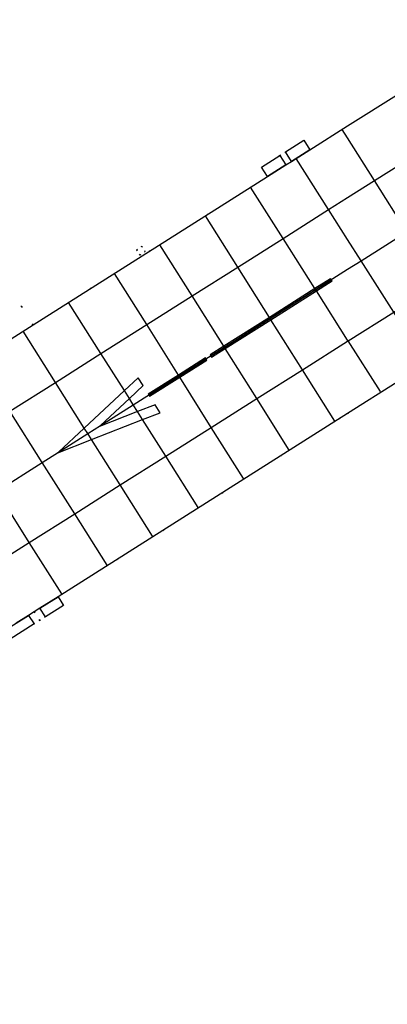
# Model space of a CAD drawing. Header units: metres. Extents: x 174791 to 179073, y 406431 to 409043.
# Tile 300 of 314: x 178470 to 178504, y 408162 to 408253. Entities that reach past the tile are written whole.
import ezdxf

# ---------------------------------------------------------------- set-up
doc = ezdxf.new("R2010")
doc.units = ezdxf.units.M
doc.linetypes.add('DOT', pattern=[6.35, 0, -6.35])
for name, color, linetype in [('terreindeelbegroeid', 254, 'DOT'), ('terreindeelonbegroeid', 254, 'DOT'), ('wegdeel_rijbaan', 254, 'Continuous'), ('wegdeel_start_landingsbaan', 254, 'Continuous'), ('weginrichtingselement_markering_vliegtuigverharding', 254, 'Continuous'), ('weginrichtingselement_voeg_vliegtuigverharding', 254, 'Continuous')]:
    doc.layers.add(name, color=color, linetype=linetype)

msp = doc.modelspace()

# ---------------------------------------------------------------- linework, layer by layer
at = {"layer": 'terreindeelbegroeid'}
for points in [[(178504.769, 408246.526, 0), (178500, 408243.51, 0), (178496.512, 408241.304, 0), (178495.951, 408242.19, 0), (178494.249, 408241.112, 0), (178493.72, 408240.777, 0), (178492.022, 408239.702, 0), (178492.582, 408238.819, 0), (178470.839, 408225.07, 0), (178469.77, 408226.76, 0), (178461.753, 408239.439, 0), (178471.302, 408264.21, 0), (178471.858, 408265.652, 0), (178474.854, 408273.641, 0), (178470.102, 408281.209, 0), (178469.57, 408282.053, 0), (178457.104, 408301.877, 0), (178455.812, 408303.932, 0), (178454.977, 408305.258, 0), (178442.741, 408324.717, 0), (178441.389, 408326.868, 0), (178440.615, 408328.098, 0), (178428.346, 408347.607, 0)], [(178461.753, 408239.439, 0), (178469.77, 408226.76, 0), (178470.839, 408225.07, 0), (178461.13, 408218.931, 0)], [(178389.861, 408146.575, 0), (178415.405, 408162.725, 0), (178416.068, 408163.144, 0), (178416.5, 408162.46, 0), (178418.19, 408163.53, 0), (178418.739, 408163.878, 0), (178420.429, 408164.948, 0), (178419.998, 408165.628, 0), (178466.162, 408194.814, 0), (178467.849, 408195.881, 0), (178468.13, 408196.059, 0), (178468.491, 408196.298, 0), (178468.714, 408195.944, 0), (178470.927, 408197.344, 0), (178471.457, 408197.679, 0), (178471.981, 408198.011, 0), (178473.658, 408199.072, 0), (178473.154, 408199.868, 0), (178482.883, 408206.023, 0), (178500, 408216.851, 0), (178504.602, 408219.762, 0)]]:
    msp.add_polyline3d(points, dxfattribs=at)
msp.add_polyline3d([(178480.428, 408232.024, 0), (178480.754, 408231.537, 0), (178481.241, 408231.863, 0), (178480.915, 408232.35, 0)], close=True, dxfattribs=at)
at = {"layer": 'terreindeelonbegroeid'}
for points in [[(178494.809, 408240.228, 0), (178494.28, 408239.893, 0), (178493.72, 408240.777, 0), (178494.249, 408241.112, 0)], [(178480.754, 408231.537, 0), (178480.428, 408232.024, 0), (178480.915, 408232.35, 0), (178481.241, 408231.863, 0)], [(178471.457, 408197.679, 0), (178470.927, 408197.344, 0), (178470.423, 408198.14, 0), (178470.953, 408198.476, 0)], [(178471.981, 408198.011, 0), (178471.457, 408197.679, 0), (178470.953, 408198.476, 0), (178471.477, 408198.807, 0)]]:
    msp.add_polyline3d(points, close=True, dxfattribs=at)
at = {"layer": 'wegdeel_rijbaan'}
for points in [[(178496.512, 408241.304, 0), (178494.809, 408240.228, 0), (178494.249, 408241.112, 0), (178495.951, 408242.19, 0)], [(178494.28, 408239.893, 0), (178492.582, 408238.819, 0), (178492.022, 408239.702, 0), (178493.72, 408240.777, 0)], [(178473.658, 408199.072, 0), (178471.981, 408198.011, 0), (178471.477, 408198.807, 0), (178473.154, 408199.868, 0)], [(178470.927, 408197.344, 0), (178468.714, 408195.944, 0), (178468.491, 408196.298, 0), (178468.13, 408196.059, 0), (178467.85, 408196.52, 0), (178469.284, 408197.42, 0), (178470.423, 408198.14, 0)]]:
    msp.add_polyline3d(points, close=True, dxfattribs=at)
at = {"layer": 'wegdeel_start_landingsbaan'}
for points in [[(178461.13, 408218.931, 0), (178470.839, 408225.07, 0), (178492.582, 408238.819, 0), (178494.28, 408239.893, 0), (178494.809, 408240.228, 0), (178496.512, 408241.304, 0), (178500, 408243.51, 0), (178504.769, 408246.526, 0)], [(178504.602, 408219.762, 0), (178500, 408216.851, 0), (178482.883, 408206.023, 0), (178473.154, 408199.868, 0), (178471.477, 408198.807, 0), (178470.953, 408198.476, 0), (178470.423, 408198.14, 0), (178469.284, 408197.42, 0)]]:
    msp.add_polyline3d(points, dxfattribs=at)
at = {"layer": 'weginrichtingselement_markering_vliegtuigverharding'}
for points in [[(178498.428, 408229.351, 0), (178496.971, 408228.43, 0), (178492.749, 408225.759, 0), (178488.52, 408223.084, 0), (178487.252, 408222.282, 0), (178487.305, 408222.197, 0), (178488.573, 408222.999, 0), (178492.802, 408225.674, 0), (178497.025, 408228.345, 0), (178498.481, 408229.266, 0), (178498.428, 408229.351, 0)], [(178498.508, 408229.224, 0), (178497.052, 408228.303, 0), (178492.829, 408225.632, 0), (178488.6, 408222.957, 0), (178487.332, 408222.155, 0), (178487.386, 408222.071, 0), (178488.653, 408222.872, 0), (178492.882, 408225.547, 0), (178497.105, 408228.219, 0), (178498.562, 408229.14, 0), (178498.508, 408229.224, 0)], [(178486.818, 408222.002, 0), (178484.31, 408220.423, 0), (178481.514, 408218.662, 0), (178481.567, 408218.577, 0), (178484.364, 408220.338, 0), (178485.946, 408221.335, 0), (178486.87, 408221.918, 0), (178486.818, 408222.002, 0)], [(178486.898, 408221.875, 0), (178484.39, 408220.296, 0), (178481.594, 408218.535, 0), (178481.647, 408218.45, 0), (178484.444, 408220.211, 0), (178486.951, 408221.79, 0), (178486.898, 408221.875, 0)], [(178480.585, 408220.167, 0), (178479.303, 408218.972, 0), (178475.583, 408215.503, 0), (178473.183, 408213.265, 0), (178473.128, 408213.214, 0), (178476.256, 408214.439, 0), (178480.995, 408216.294, 0), (178482.608, 408216.926, 0), (178482.15, 408217.658, 0), (178480.531, 408217.029, 0), (178477.009, 408215.662, 0), (178477.082, 408215.731, 0), (178479.767, 408218.238, 0), (178481.056, 408219.441, 0), (178480.585, 408220.167, 0)]]:
    msp.add_polyline3d(points, dxfattribs=at)
at = {"layer": 'weginrichtingselement_voeg_vliegtuigverharding'}
for p, q in [((178500, 408242.395), (178499.497, 408243.192)), ((178500.049, 408223.583), (178500, 408223.66)), ((178500, 408223.552), (178500.049, 408223.583)), ((178503.035, 408218.881), (178500.049, 408223.583))]:
    msp.add_line(p, q, dxfattribs=at)
for points in [[(178500, 408236.868, 0), (178502.492, 408238.443, 0), (178506.713, 408241.112, 0), (178510.938, 408243.782, 0), (178515.172, 408246.459, 0), (178519.402, 408249.133, 0), (178520.773, 408250, 0)], [(178500.049, 408223.583, 0), (178504.279, 408226.256, 0), (178508.497, 408228.922, 0), (178512.723, 408231.593, 0), (178516.945, 408234.261, 0), (178521.187, 408236.942, 0), (178525.395, 408239.601, 0), (178529.613, 408242.266, 0), (178533.841, 408244.939, 0), (178538.078, 408247.616, 0), (178541.85, 408250, 0)], [(178511.498, 408224.162, 0), (178508.497, 408228.922, 0), (178505.489, 408233.691, 0), (178502.492, 408238.443, 0), (178500, 408242.395, 0)], [(178500, 408232.992, 0), (178498.243, 408235.757, 0), (178495.233, 408240.496, 0)], [(178500, 408230.22, 0), (178501.256, 408231.014, 0), (178505.489, 408233.691, 0), (178509.713, 408236.361, 0), (178513.893, 408239.004, 0)], [(178500, 408223.66, 0), (178497.105, 408228.219, 0), (178497.052, 408228.303, 0), (178497.028, 408228.341, 0), (178497.025, 408228.345, 0), (178496.971, 408228.43, 0), (178494.015, 408233.085, 0), (178491.006, 408237.823, 0)], [(178460.276, 408211.755, 0), (178464.457, 408214.399, 0), (178468.687, 408217.073, 0), (178472.905, 408219.739, 0), (178477.131, 408222.41, 0), (178481.372, 408225.092, 0), (178485.576, 408227.749, 0), (178489.807, 408230.424, 0), (178494.015, 408233.085, 0), (178498.243, 408235.757, 0), (178500, 408236.868, 0)], [(178498.82, 408216.131, 0), (178495.81, 408220.904, 0), (178492.882, 408225.547, 0), (178492.829, 408225.632, 0), (178492.804, 408225.67, 0), (178492.802, 408225.674, 0), (178492.749, 408225.759, 0), (178489.807, 408230.424, 0), (178486.813, 408235.171, 0)], [(178507.289, 408221.518, 0), (178504.279, 408226.256, 0), (178501.256, 408231.014, 0), (178500, 408232.992, 0)], [(178494.585, 408213.471, 0), (178491.581, 408218.232, 0), (178488.653, 408222.872, 0), (178488.6, 408222.957, 0), (178488.575, 408222.997, 0), (178488.573, 408222.999, 0), (178488.52, 408223.084, 0), (178485.576, 408227.749, 0), (178482.585, 408232.49, 0)], [(178463.267, 408206.996, 0), (178467.465, 408209.65, 0), (178471.691, 408212.322, 0), (178473.183, 408213.265, 0), (178475.908, 408214.988, 0), (178477.082, 408215.731, 0), (178480.133, 408217.659, 0), (178484.365, 408220.335, 0), (178485.946, 408221.335, 0), (178486.87, 408221.918, 0), (178488.575, 408222.997, 0), (178492.804, 408225.67, 0), (178497.028, 408228.341, 0), (178500, 408230.22, 0)], [(178490.354, 408210.818, 0), (178487.365, 408215.568, 0), (178484.444, 408220.211, 0), (178484.39, 408220.296, 0), (178484.365, 408220.335, 0), (178484.364, 408220.338, 0), (178484.31, 408220.423, 0), (178481.372, 408225.092, 0), (178478.384, 408229.841, 0)], [(178486.142, 408208.148, 0), (178483.141, 408212.898, 0), (178480.995, 408216.294, 0), (178480.531, 408217.029, 0), (178480.133, 408217.659, 0), (178479.767, 408218.238, 0), (178479.303, 408218.972, 0), (178477.131, 408222.41, 0), (178474.134, 408227.154, 0)], [(178481.915, 408205.487, 0), (178478.917, 408210.229, 0), (178476.256, 408214.439, 0), (178475.908, 408214.988, 0), (178475.583, 408215.503, 0), (178472.905, 408219.739, 0), (178469.911, 408224.475, 0)], [(178445.368, 408188.966, 0), (178445.379, 408188.949, 0), (178449.282, 408191.431, 0), (178453.15, 408193.892, 0), (178454.535, 408194.773, 0), (178457.047, 408196.37, 0), (178460.955, 408198.856, 0), (178464.491, 408201.104, 0), (178464.777, 408201.286, 0), (178464.86, 408201.339, 0), (178466.024, 408202.079, 0), (178466.366, 408202.297, 0), (178470.477, 408204.895, 0), (178474.699, 408207.563, 0), (178478.917, 408210.229, 0), (178483.141, 408212.898, 0), (178487.365, 408215.568, 0), (178491.581, 408218.232, 0), (178495.81, 408220.904, 0), (178500, 408223.552, 0)], [(178477.711, 408202.799, 0), (178474.699, 408207.563, 0), (178471.691, 408212.322, 0), (178468.687, 408217.073, 0), (178465.691, 408221.812, 0)], [(178473.496, 408200.127, 0), (178470.477, 408204.895, 0), (178467.465, 408209.65, 0), (178464.457, 408214.399, 0), (178461.459, 408219.133, 0)]]:
    msp.add_polyline3d(points, dxfattribs=at)

doc.saveas('drawing.dxf')
